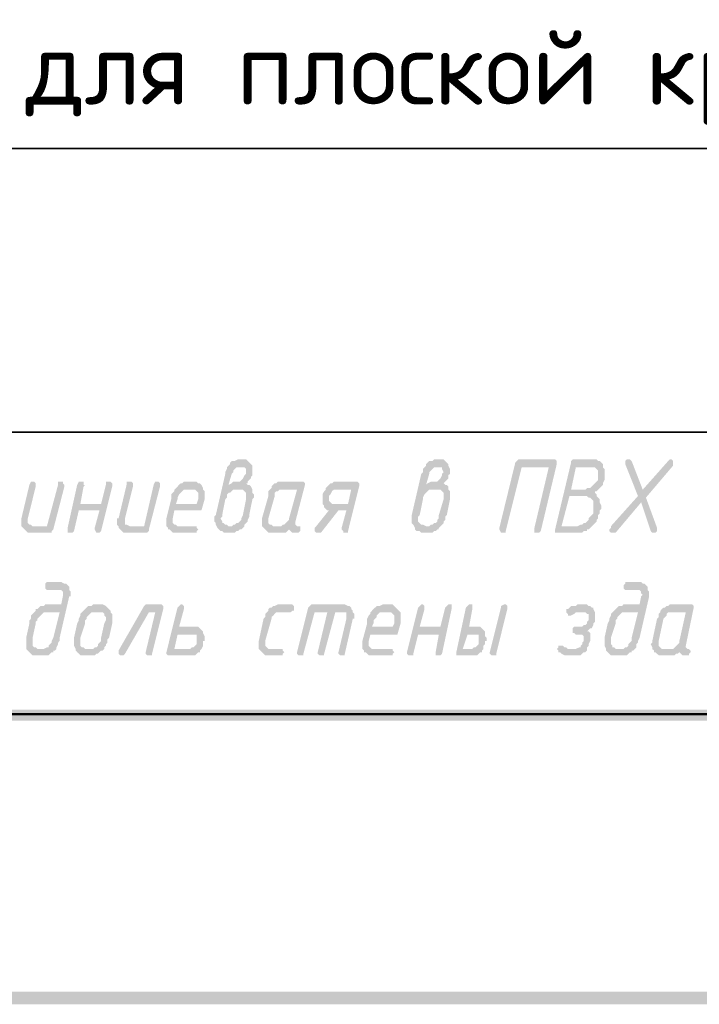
# Model space of a CAD drawing. Header units: millimetres. Extents: x 1114507 to 93926427, y 174473 to 817039.
# Tile 411 of 483: x 2108563 to 2110370, y 767372 to 769989. Entities that reach past the tile are written whole.
import ezdxf

# ---------------------------------------------------------------- set-up
doc = ezdxf.new("R2010")
doc.units = ezdxf.units.MM
doc.layers.add('PDF11_Geometry', color=1, linetype='Continuous')
doc.layers.add('PDF11_Text', color=7, linetype='Continuous')
doc.styles.add('PDF ISOCPEUR', font='isocpeur.TTF')
doc.styles.add('Суннат', font='ariali.ttf', dxfattribs={"height": 250})

msp = doc.modelspace()

# ---------------------------------------------------------------- hatches: boundary and pattern name
at = {"layer": 'PDF11_Text'}
for points in [[(2109156.6, 768820.3), (2109148.1, 768820.3), (2109143.9, 768820.3), (2109135.4, 768816.1), (2109131.2, 768816.1), (2109127, 768816.1), (2109122.7, 768811.8), (2109122.7, 768807.6), (2109118.5, 768803.4), (2109114.3, 768799.1), (2109114.3, 768794.9), (2109110, 768786.4), (2109110, 768782.2), (2109084.6, 768672.1), (2109080.4, 768667.9), (2109080.4, 768663.6), (2109080.4, 768663.6), (2109080.4, 768655.2), (2109084.6, 768650.9), (2109084.6, 768646.7), (2109088.9, 768638.2), (2109093.1, 768634), (2109093.1, 768634), (2109097.3, 768629.8), (2109101.6, 768629.8), (2109105.8, 768625.5), (2109110, 768625.5), (2109114.3, 768625.5), (2109118.5, 768625.5), (2109127, 768625.5), (2109131.2, 768625.5), (2109135.4, 768625.5), (2109139.7, 768629.8), (2109143.9, 768629.8), (2109148.1, 768634), (2109152.4, 768634), (2109156.6, 768638.2), (2109160.8, 768642.5), (2109122.7, 768642.5), (2109118.5, 768642.5), (2109114.3, 768646.7), (2109110, 768646.7), (2109105.8, 768650.9), (2109101.6, 768650.9), (2109101.6, 768655.2), (2109097.3, 768663.6), (2109101.6, 768667.9), (2109101.6, 768672.1), (2109110, 768714.4), (2109110, 768714.4), (2109114.3, 768718.7), (2109114.3, 768727.1), (2109118.5, 768731.4), (2109122.7, 768731.4), (2109127, 768735.6), (2109131.2, 768739.8), (2109135.4, 768739.8), (2109139.7, 768739.8), (2109143.9, 768739.8), (2109177.8, 768748.3), (2109173.5, 768752.6), (2109169.3, 768752.6), (2109118.5, 768752.6), (2109127, 768782.2), (2109127, 768782.2), (2109131.2, 768786.4), (2109131.2, 768790.7), (2109135.4, 768794.9), (2109139.7, 768799.1), (2109143.9, 768799.1), (2109148.1, 768799.1), (2109182, 768803.4), (2109177.8, 768807.6), (2109173.5, 768811.8), (2109173.5, 768811.8), (2109169.3, 768816.1), (2109165.1, 768820.3), (2109160.8, 768820.3)], [(2109182, 768803.4), (2109148.1, 768799.1), (2109152.4, 768799.1), (2109156.6, 768799.1), (2109160.8, 768799.1), (2109165.1, 768794.9), (2109165.1, 768786.4), (2109165.1, 768786.4), (2109165.1, 768782.2), (2109160.8, 768778), (2109156.6, 768769.5), (2109156.6, 768769.5), (2109152.4, 768765.3), (2109148.1, 768761), (2109143.9, 768761), (2109139.7, 768761), (2109135.4, 768761), (2109131.2, 768761), (2109127, 768756.8), (2109118.5, 768752.6), (2109169.3, 768752.6), (2109165.1, 768756.8), (2109169.3, 768756.8), (2109169.3, 768761), (2109173.5, 768765.3), (2109177.8, 768769.5), (2109177.8, 768773.7), (2109182, 768778), (2109182, 768782.2), (2109182, 768790.7), (2109182, 768790.7), (2109182, 768794.9)], [(2109677.4, 768820.3), (2109673.2, 768820.3), (2109664.7, 768820.3), (2109660.5, 768816.1), (2109656.3, 768816.1), (2109652, 768816.1), (2109647.8, 768811.8), (2109643.6, 768807.6), (2109643.6, 768803.4), (2109639.3, 768799.1), (2109635.1, 768794.9), (2109635.1, 768786.4), (2109630.9, 768782.2), (2109605.4, 768672.1), (2109605.4, 768667.9), (2109605.4, 768663.6), (2109605.4, 768663.6), (2109605.4, 768655.2), (2109605.4, 768650.9), (2109609.7, 768646.7), (2109613.9, 768638.2), (2109613.9, 768634), (2109613.9, 768634), (2109618.2, 768629.8), (2109626.6, 768629.8), (2109630.9, 768625.5), (2109635.1, 768625.5), (2109639.3, 768625.5), (2109643.6, 768625.5), (2109647.8, 768625.5), (2109656.3, 768625.5), (2109660.5, 768625.5), (2109664.7, 768629.8), (2109669, 768629.8), (2109673.2, 768634), (2109677.4, 768634), (2109677.4, 768638.2), (2109681.7, 768642.5), (2109643.6, 768642.5), (2109643.6, 768642.5), (2109635.1, 768646.7), (2109630.9, 768646.7), (2109626.6, 768650.9), (2109626.6, 768650.9), (2109622.4, 768655.2), (2109622.4, 768663.6), (2109622.4, 768667.9), (2109626.6, 768672.1), (2109635.1, 768714.4), (2109635.1, 768714.4), (2109635.1, 768718.7), (2109639.3, 768727.1), (2109643.6, 768731.4), (2109643.6, 768731.4), (2109647.8, 768735.6), (2109652, 768739.8), (2109656.3, 768739.8), (2109664.7, 768739.8), (2109669, 768739.8), (2109702.8, 768748.3), (2109698.6, 768752.6), (2109694.4, 768752.6), (2109643.6, 768752.6), (2109652, 768782.2), (2109652, 768782.2), (2109652, 768786.4), (2109656.3, 768790.7), (2109660.5, 768794.9), (2109664.7, 768799.1), (2109669, 768799.1), (2109673.2, 768799.1), (2109702.8, 768803.4), (2109702.8, 768807.6), (2109698.6, 768811.8), (2109698.6, 768811.8), (2109694.4, 768816.1), (2109690.1, 768820.3), (2109685.9, 768820.3)], [(2109702.8, 768803.4), (2109673.2, 768799.1), (2109673.2, 768799.1), (2109681.7, 768799.1), (2109685.9, 768799.1), (2109685.9, 768794.9), (2109690.1, 768786.4), (2109690.1, 768786.4), (2109685.9, 768782.2), (2109685.9, 768778), (2109681.7, 768769.5), (2109681.7, 768769.5), (2109677.4, 768765.3), (2109673.2, 768761), (2109669, 768761), (2109664.7, 768761), (2109660.5, 768761), (2109656.3, 768761), (2109647.8, 768756.8), (2109643.6, 768752.6), (2109694.4, 768752.6), (2109690.1, 768756.8), (2109690.1, 768756.8), (2109694.4, 768761), (2109698.6, 768765.3), (2109702.8, 768769.5), (2109702.8, 768773.7), (2109702.8, 768778), (2109707.1, 768782.2), (2109707.1, 768790.7), (2109707.1, 768790.7), (2109707.1, 768794.9)], [(2109982.3, 768820.3), (2109889.2, 768820.3), (2109889.2, 768820.3), (2109884.9, 768816.1), (2109880.7, 768811.8), (2109838.3, 768638.2), (2109838.3, 768634), (2109838.3, 768634), (2109842.6, 768625.5), (2109842.6, 768625.5), (2109846.8, 768625.5), (2109851, 768625.5), (2109855.3, 768625.5), (2109855.3, 768629.8), (2109897.6, 768799.1), (2109969.6, 768799.1), (2109990.8, 768807.6), (2109990.8, 768811.8), (2109990.8, 768816.1), (2109986.5, 768820.3)], [(2109990.8, 768807.6), (2109969.6, 768799.1), (2109931.5, 768638.2), (2109931.5, 768634), (2109931.5, 768634), (2109931.5, 768625.5), (2109935.7, 768625.5), (2109940, 768625.5), (2109940, 768625.5), (2109944.2, 768625.5), (2109948.4, 768629.8)], [(2110083.9, 768820.3), (2110037.4, 768820.3), (2110037.4, 768820.3), (2110033.1, 768820.3), (2110028.9, 768816.1), (2110028.9, 768811.8), (2109986.5, 768634), (2109986.5, 768629.8), (2109986.5, 768629.8), (2109986.5, 768625.5), (2109990.8, 768625.5), (2110037.4, 768625.5), (2110037.4, 768625.5), (2110041.6, 768625.5), (2110050.1, 768625.5), (2110054.3, 768625.5), (2110058.5, 768625.5), (2110062.8, 768629.8), (2110071.2, 768629.8), (2110071.2, 768634), (2110075.5, 768634), (2110079.7, 768638.2), (2110083.9, 768642.5), (2110003.5, 768642.5), (2110024.7, 768722.9), (2110062.8, 768722.9), (2110096.6, 768722.9), (2110096.6, 768727.1), (2110092.4, 768731.4), (2110092.4, 768735.6), (2110096.6, 768735.6), (2110100.9, 768739.8), (2110028.9, 768739.8), (2110041.6, 768799.1), (2110079.7, 768799.1), (2110113.6, 768799.1), (2110113.6, 768807.6), (2110109.3, 768811.8), (2110105.1, 768816.1), (2110100.9, 768816.1), (2110096.6, 768820.3), (2110092.4, 768820.3)], [(2110113.6, 768799.1), (2110079.7, 768799.1), (2110083.9, 768799.1), (2110088.2, 768799.1), (2110092.4, 768799.1), (2110096.6, 768794.9), (2110100.9, 768790.7), (2110100.9, 768786.4), (2110100.9, 768778), (2110100.9, 768778), (2110100.9, 768773.7), (2110100.9, 768765.3), (2110096.6, 768761), (2110092.4, 768756.8), (2110092.4, 768756.8), (2110088.2, 768752.6), (2110083.9, 768748.3), (2110079.7, 768744.1), (2110075.5, 768744.1), (2110071.2, 768744.1), (2110067, 768739.8), (2110028.9, 768739.8), (2110100.9, 768739.8), (2110105.1, 768744.1), (2110109.3, 768748.3), (2110113.6, 768752.6), (2110113.6, 768756.8), (2110117.8, 768765.3), (2110117.8, 768769.5), (2110117.8, 768773.7), (2110117.8, 768782.2), (2110117.8, 768782.2), (2110117.8, 768786.4), (2110117.8, 768794.9)], [(2110291.4, 768820.3), (2110291.4, 768820.3), (2110287.2, 768816.1), (2110219.4, 768739.8), (2110206.7, 768722.9), (2110134.7, 768642.5), (2110134.7, 768638.2), (2110130.5, 768634), (2110130.5, 768629.8), (2110134.7, 768625.5), (2110139, 768625.5), (2110143.2, 768625.5), (2110147.4, 768625.5), (2110215.2, 768706), (2110227.9, 768718.7), (2110299.9, 768803.4), (2110299.9, 768803.4), (2110299.9, 768811.8), (2110299.9, 768816.1), (2110295.7, 768820.3)], [(2110181.3, 768820.3), (2110177.1, 768820.3), (2110172.9, 768816.1), (2110172.9, 768811.8), (2110172.9, 768807.6), (2110206.7, 768722.9), (2110219.4, 768739.8), (2110189.8, 768816.1), (2110189.8, 768816.1), (2110185.6, 768820.3)], [(2108597.7, 768761), (2108597.7, 768761), (2108593.4, 768761), (2108589.2, 768752.6), (2108568, 768663.6), (2108568, 768663.6), (2108568, 768655.2), (2108568, 768655.2), (2108568, 768646.7), (2108568, 768642.5), (2108601.9, 768642.5), (2108597.7, 768642.5), (2108593.4, 768646.7), (2108589.2, 768646.7), (2108585, 768650.9), (2108585, 768655.2), (2108585, 768659.4), (2108585, 768663.6), (2108606.1, 768748.3), (2108606.1, 768752.6), (2108606.1, 768756.8), (2108601.9, 768761)], [(2108673.9, 768761), (2108669.6, 768761), (2108665.4, 768761), (2108665.4, 768752.6), (2108635.8, 768642.5), (2108601.9, 768642.5), (2108568, 768642.5), (2108572.3, 768638.2), (2108576.5, 768634), (2108576.5, 768634), (2108580.7, 768629.8), (2108585, 768625.5), (2108589.2, 768625.5), (2108593.4, 768625.5), (2108640, 768625.5), (2108640, 768625.5), (2108648.5, 768625.5), (2108648.5, 768629.8), (2108652.7, 768634), (2108682.3, 768748.3), (2108682.3, 768752.6), (2108678.1, 768756.8), (2108678.1, 768761)], [(2108724.7, 768761), (2108724.7, 768761), (2108720.5, 768761), (2108716.2, 768752.6), (2108690.8, 768638.2), (2108690.8, 768634), (2108690.8, 768634), (2108690.8, 768625.5), (2108695.1, 768625.5), (2108699.3, 768625.5), (2108699.3, 768625.5), (2108703.5, 768625.5), (2108707.8, 768629.8), (2108720.5, 768684.8), (2108775.5, 768684.8), (2108724.7, 768701.7), (2108733.2, 768748.3), (2108737.4, 768752.6), (2108733.2, 768752.6), (2108733.2, 768756.8), (2108733.2, 768761)], [(2108800.9, 768761), (2108796.7, 768761), (2108792.4, 768761), (2108792.4, 768752.6), (2108779.7, 768701.7), (2108724.7, 768701.7), (2108775.5, 768684.8), (2108762.8, 768638.2), (2108762.8, 768634), (2108762.8, 768634), (2108767, 768625.5), (2108767, 768625.5), (2108771.3, 768625.5), (2108771.3, 768625.5), (2108775.5, 768625.5), (2108779.7, 768629.8), (2108809.4, 768748.3), (2108809.4, 768752.6), (2108809.4, 768756.8), (2108805.1, 768761)], [(2108856, 768761), (2108851.7, 768761), (2108847.5, 768761), (2108847.5, 768752.6), (2108826.3, 768663.6), (2108822.1, 768663.6), (2108822.1, 768655.2), (2108822.1, 768655.2), (2108822.1, 768646.7), (2108826.3, 768642.5), (2108856, 768642.5), (2108856, 768642.5), (2108847.5, 768646.7), (2108843.3, 768646.7), (2108843.3, 768650.9), (2108843.3, 768655.2), (2108843.3, 768659.4), (2108843.3, 768663.6), (2108864.4, 768748.3), (2108864.4, 768752.6), (2108864.4, 768756.8), (2108860.2, 768761)], [(2108927.9, 768761), (2108927.9, 768761), (2108923.7, 768761), (2108919.5, 768752.6), (2108894.1, 768642.5), (2108856, 768642.5), (2108826.3, 768642.5), (2108826.3, 768638.2), (2108830.6, 768634), (2108830.6, 768634), (2108834.8, 768629.8), (2108839, 768625.5), (2108847.5, 768625.5), (2108851.7, 768625.5), (2108898.3, 768625.5), (2108898.3, 768625.5), (2108902.5, 768625.5), (2108906.8, 768629.8), (2108906.8, 768634), (2108936.4, 768748.3), (2108936.4, 768752.6), (2108936.4, 768756.8), (2108932.2, 768761)], [(2108978.8, 768744.1), (2108974.5, 768739.8), (2108974.5, 768735.6), (2108970.3, 768731.4), (2108966.1, 768727.1), (2108966.1, 768718.7), (2108966.1, 768714.4), (2108953.4, 768663.6), (2108953.4, 768663.6), (2108953.4, 768655.2), (2108953.4, 768655.2), (2108953.4, 768646.7), (2108953.4, 768642.5), (2108957.6, 768638.2), (2108957.6, 768634), (2108961.8, 768634), (2108966.1, 768629.8), (2108970.3, 768625.5), (2108974.5, 768625.5), (2108978.8, 768625.5), (2109025.3, 768625.5), (2109033.8, 768625.5), (2109033.8, 768629.8), (2109038, 768634), (2109033.8, 768638.2), (2109033.8, 768642.5), (2109025.3, 768642.5), (2108983, 768642.5), (2108983, 768642.5), (2108978.8, 768646.7), (2108974.5, 768646.7), (2108970.3, 768650.9), (2108970.3, 768655.2), (2108970.3, 768659.4), (2108970.3, 768663.6), (2108974.5, 768684.8), (2109046.5, 768684.8), (2108978.8, 768701.7), (2108983, 768714.4), (2108983, 768714.4), (2108983, 768718.7), (2108987.2, 768727.1), (2108991.5, 768731.4), (2108991.5, 768731.4), (2108995.7, 768735.6), (2108999.9, 768739.8), (2109004.2, 768739.8), (2109012.6, 768739.8), (2109016.9, 768739.8)], [(2109021.1, 768761), (2109016.9, 768761), (2109012.6, 768761), (2109008.4, 768761), (2108999.9, 768761), (2108995.7, 768756.8), (2108991.5, 768756.8), (2108987.2, 768752.6), (2108983, 768748.3), (2108983, 768748.3), (2108978.8, 768744.1), (2109016.9, 768739.8), (2109021.1, 768739.8), (2109025.3, 768739.8), (2109029.6, 768739.8), (2109033.8, 768735.6), (2109038, 768731.4), (2109038, 768727.1), (2109038, 768722.9), (2109038, 768718.7), (2109038, 768714.4), (2109033.8, 768701.7), (2108978.8, 768701.7), (2109046.5, 768684.8), (2109055, 768714.4), (2109055, 768718.7), (2109055, 768722.9), (2109055, 768722.9), (2109055, 768731.4), (2109055, 768735.6), (2109050.7, 768739.8), (2109050.7, 768744.1), (2109046.5, 768752.6), (2109046.5, 768752.6), (2109042.3, 768756.8), (2109038, 768756.8), (2109033.8, 768761), (2109025.3, 768761)], [(2109177.8, 768748.3), (2109143.9, 768739.8), (2109148.1, 768739.8), (2109152.4, 768739.8), (2109156.6, 768739.8), (2109160.8, 768735.6), (2109165.1, 768731.4), (2109165.1, 768727.1), (2109165.1, 768722.9), (2109165.1, 768718.7), (2109165.1, 768714.4), (2109156.6, 768672.1), (2109156.6, 768672.1), (2109152.4, 768663.6), (2109152.4, 768659.4), (2109148.1, 768655.2), (2109143.9, 768650.9), (2109139.7, 768650.9), (2109135.4, 768646.7), (2109131.2, 768646.7), (2109127, 768642.5), (2109122.7, 768642.5), (2109160.8, 768642.5), (2109160.8, 768646.7), (2109165.1, 768650.9), (2109169.3, 768655.2), (2109169.3, 768659.4), (2109173.5, 768667.9), (2109173.5, 768672.1), (2109182, 768714.4), (2109186.2, 768718.7), (2109186.2, 768722.9), (2109186.2, 768727.1), (2109182, 768731.4), (2109182, 768735.6), (2109182, 768739.8)], [(2109313.3, 768761), (2109266.7, 768761), (2109262.5, 768761), (2109258.2, 768761), (2109249.8, 768761), (2109245.5, 768756.8), (2109241.3, 768756.8), (2109237.1, 768752.6), (2109232.8, 768748.3), (2109232.8, 768744.1), (2109300.6, 768739.8), (2109279.4, 768663.6), (2109279.4, 768659.4), (2109275.2, 768655.2), (2109270.9, 768650.9), (2109266.7, 768646.7), (2109262.5, 768646.7), (2109258.2, 768642.5), (2109241.3, 768642.5), (2109207.4, 768642.5), (2109211.6, 768638.2), (2109279.4, 768634), (2109279.4, 768634), (2109283.6, 768629.8), (2109287.9, 768625.5), (2109292.1, 768625.5), (2109300.6, 768625.5), (2109300.6, 768625.5), (2109304.8, 768625.5), (2109309, 768629.8), (2109309, 768634), (2109309, 768638.2), (2109309, 768642.5), (2109304.8, 768642.5), (2109300.6, 768642.5), (2109296.3, 768646.7), (2109296.3, 768650.9), (2109296.3, 768655.2), (2109321.7, 768752.6), (2109321.7, 768752.6), (2109321.7, 768756.8), (2109317.5, 768761)], [(2109232.8, 768744.1), (2109228.6, 768739.8), (2109224.4, 768735.6), (2109224.4, 768727.1), (2109224.4, 768722.9), (2109207.4, 768663.6), (2109207.4, 768659.4), (2109207.4, 768655.2), (2109207.4, 768655.2), (2109207.4, 768646.7), (2109207.4, 768642.5), (2109241.3, 768642.5), (2109237.1, 768642.5), (2109232.8, 768646.7), (2109228.6, 768646.7), (2109224.4, 768650.9), (2109224.4, 768655.2), (2109224.4, 768659.4), (2109224.4, 768663.6), (2109241.3, 768722.9), (2109241.3, 768722.9), (2109241.3, 768731.4), (2109245.5, 768735.6), (2109249.8, 768735.6), (2109254, 768739.8), (2109258.2, 768739.8), (2109262.5, 768739.8), (2109300.6, 768739.8)], [(2109457.2, 768761), (2109414.9, 768761), (2109406.4, 768761), (2109402.2, 768761), (2109398, 768761), (2109393.7, 768756.8), (2109389.5, 768756.8), (2109385.3, 768752.6), (2109381, 768748.3), (2109376.8, 768744.1), (2109444.5, 768739.8), (2109436.1, 768701.7), (2109402.2, 768701.7), (2109368.3, 768701.7), (2109372.6, 768697.5), (2109372.6, 768693.3), (2109376.8, 768689), (2109381, 768684.8), (2109385.3, 768684.8), (2109431.8, 768684.8), (2109419.1, 768638.2), (2109419.1, 768634), (2109423.4, 768629.8), (2109423.4, 768625.5), (2109427.6, 768625.5), (2109431.8, 768625.5), (2109436.1, 768625.5), (2109436.1, 768629.8), (2109465.7, 768748.3), (2109465.7, 768752.6), (2109465.7, 768752.6), (2109465.7, 768756.8), (2109461.5, 768761)], [(2109376.8, 768744.1), (2109376.8, 768739.8), (2109372.6, 768735.6), (2109368.3, 768727.1), (2109368.3, 768722.9), (2109368.3, 768718.7), (2109368.3, 768714.4), (2109368.3, 768714.4), (2109368.3, 768706), (2109368.3, 768701.7), (2109402.2, 768701.7), (2109398, 768701.7), (2109393.7, 768701.7), (2109389.5, 768706), (2109385.3, 768710.2), (2109385.3, 768714.4), (2109385.3, 768714.4), (2109385.3, 768722.9), (2109385.3, 768722.9), (2109389.5, 768727.1), (2109393.7, 768735.6), (2109393.7, 768735.6), (2109398, 768739.8), (2109402.2, 768739.8), (2109410.7, 768739.8), (2109444.5, 768739.8)], [(2109702.8, 768748.3), (2109669, 768739.8), (2109669, 768739.8), (2109677.4, 768739.8), (2109681.7, 768739.8), (2109685.9, 768735.6), (2109690.1, 768731.4), (2109690.1, 768727.1), (2109690.1, 768722.9), (2109690.1, 768718.7), (2109690.1, 768714.4), (2109677.4, 768672.1), (2109677.4, 768672.1), (2109677.4, 768663.6), (2109673.2, 768659.4), (2109673.2, 768655.2), (2109669, 768650.9), (2109664.7, 768650.9), (2109660.5, 768646.7), (2109656.3, 768646.7), (2109652, 768642.5), (2109643.6, 768642.5), (2109681.7, 768642.5), (2109685.9, 768646.7), (2109690.1, 768650.9), (2109690.1, 768655.2), (2109694.4, 768659.4), (2109694.4, 768667.9), (2109698.6, 768672.1), (2109707.1, 768714.4), (2109707.1, 768718.7), (2109707.1, 768722.9), (2109707.1, 768727.1), (2109707.1, 768731.4), (2109707.1, 768735.6), (2109702.8, 768739.8)], [(2110096.6, 768722.9), (2110062.8, 768722.9), (2110067, 768722.9), (2110071.2, 768722.9), (2110075.5, 768718.7), (2110079.7, 768718.7), (2110083.9, 768714.4), (2110088.2, 768710.2), (2110088.2, 768706), (2110088.2, 768701.7), (2110088.2, 768693.3), (2110088.2, 768693.3), (2110088.2, 768689), (2110088.2, 768684.8), (2110088.2, 768676.3), (2110083.9, 768672.1), (2110079.7, 768667.9), (2110075.5, 768663.6), (2110075.5, 768659.4), (2110071.2, 768655.2), (2110067, 768650.9), (2110062.8, 768650.9), (2110058.5, 768646.7), (2110054.3, 768646.7), (2110045.8, 768642.5), (2110041.6, 768642.5), (2110003.5, 768642.5), (2110083.9, 768642.5), (2110088.2, 768646.7), (2110092.4, 768650.9), (2110096.6, 768655.2), (2110096.6, 768659.4), (2110100.9, 768663.6), (2110100.9, 768672.1), (2110105.1, 768676.3), (2110105.1, 768684.8), (2110105.1, 768684.8), (2110109.3, 768689), (2110109.3, 768693.3), (2110109.3, 768697.5), (2110105.1, 768706), (2110105.1, 768710.2), (2110105.1, 768714.4), (2110100.9, 768718.7)], [(2110227.9, 768718.7), (2110215.2, 768706), (2110240.6, 768629.8), (2110240.6, 768629.8), (2110244.8, 768625.5), (2110249.1, 768625.5), (2110253.3, 768625.5), (2110257.5, 768629.8), (2110257.5, 768634), (2110257.5, 768638.2)], [(2109385.3, 768684.8), (2109351.4, 768642.5), (2109347.1, 768638.2), (2109347.1, 768634), (2109347.1, 768629.8), (2109351.4, 768625.5), (2109355.6, 768625.5), (2109359.9, 768625.5), (2109364.1, 768625.5), (2109410.7, 768684.8), (2109431.8, 768684.8)], [(2109211.6, 768638.2), (2109215.9, 768634), (2109215.9, 768634), (2109220.1, 768629.8), (2109224.4, 768625.5), (2109228.6, 768625.5), (2109237.1, 768625.5), (2109254, 768625.5), (2109258.2, 768625.5), (2109262.5, 768625.5), (2109270.9, 768625.5), (2109275.2, 768629.8), (2109279.4, 768634), (2109279.4, 768634)], [(2108669.6, 768494.3), (2108640, 768494.3), (2108635.8, 768494.3), (2108631.5, 768490), (2108631.5, 768485.8), (2108631.5, 768477.3), (2108635.8, 768473.1), (2108640, 768473.1), (2108665.4, 768473.1), (2108665.4, 768473.1), (2108673.9, 768473.1), (2108678.1, 768468.8), (2108678.1, 768464.6), (2108678.1, 768460.4), (2108678.1, 768460.4), (2108678.1, 768456.1), (2108673.9, 768435), (2108648.5, 768435), (2108644.2, 768435), (2108635.8, 768435), (2108631.5, 768435), (2108627.3, 768430.7), (2108623.1, 768430.7), (2108618.8, 768430.7), (2108614.6, 768426.5), (2108610.4, 768422.3), (2108606.1, 768422.3), (2108606.1, 768418), (2108669.6, 768413.8), (2108652.7, 768346.1), (2108652.7, 768346.1), (2108648.5, 768337.6), (2108648.5, 768333.3), (2108644.2, 768329.1), (2108640, 768324.9), (2108640, 768320.6), (2108635.8, 768320.6), (2108627.3, 768316.4), (2108623.1, 768316.4), (2108618.8, 768316.4), (2108656.9, 768312.2), (2108661.2, 768316.4), (2108661.2, 768320.6), (2108665.4, 768329.1), (2108665.4, 768333.3), (2108669.6, 768337.6), (2108669.6, 768346.1), (2108695.1, 768456.1), (2108699.3, 768456.1), (2108699.3, 768460.4), (2108699.3, 768464.6), (2108699.3, 768468.8), (2108695.1, 768473.1), (2108695.1, 768481.6), (2108690.8, 768485.8), (2108690.8, 768485.8), (2108686.6, 768490), (2108682.3, 768490), (2108673.9, 768494.3)], [(2110206.7, 768494.3), (2110177.1, 768494.3), (2110172.9, 768494.3), (2110172.9, 768490), (2110168.6, 768485.8), (2110168.6, 768477.3), (2110172.9, 768473.1), (2110177.1, 768473.1), (2110202.5, 768473.1), (2110206.7, 768473.1), (2110211, 768473.1), (2110215.2, 768468.8), (2110215.2, 768464.6), (2110219.4, 768460.4), (2110219.4, 768460.4), (2110215.2, 768456.1), (2110211, 768435), (2110185.6, 768435), (2110181.3, 768435), (2110177.1, 768435), (2110168.6, 768435), (2110164.4, 768430.7), (2110160.2, 768430.7), (2110155.9, 768430.7), (2110151.7, 768426.5), (2110147.4, 768422.3), (2110147.4, 768422.3), (2110143.2, 768418), (2110206.7, 768413.8), (2110189.8, 768346.1), (2110189.8, 768346.1), (2110189.8, 768337.6), (2110185.6, 768333.3), (2110181.3, 768329.1), (2110181.3, 768324.9), (2110177.1, 768320.6), (2110172.9, 768320.6), (2110168.6, 768316.4), (2110160.2, 768316.4), (2110155.9, 768316.4), (2110194, 768312.2), (2110198.3, 768316.4), (2110202.5, 768320.6), (2110202.5, 768329.1), (2110206.7, 768333.3), (2110206.7, 768337.6), (2110211, 768346.1), (2110236.4, 768456.1), (2110236.4, 768456.1), (2110236.4, 768460.4), (2110236.4, 768464.6), (2110236.4, 768468.8), (2110232.1, 768473.1), (2110232.1, 768481.6), (2110227.9, 768485.8), (2110227.9, 768485.8), (2110223.7, 768490), (2110219.4, 768490), (2110215.2, 768494.3)], [(2108775.5, 768435), (2108771.3, 768435), (2108767, 768435), (2108758.6, 768435), (2108754.3, 768430.7), (2108750.1, 768430.7), (2108745.9, 768430.7), (2108741.6, 768426.5), (2108737.4, 768422.3), (2108737.4, 768422.3), (2108733.2, 768418), (2108771.3, 768413.8), (2108771.3, 768413.8), (2108779.7, 768413.8), (2108784, 768413.8), (2108788.2, 768409.6), (2108788.2, 768405.3), (2108792.4, 768401.1), (2108792.4, 768396.9), (2108792.4, 768392.6), (2108788.2, 768384.2), (2108779.7, 768346.1), (2108779.7, 768346.1), (2108779.7, 768337.6), (2108775.5, 768333.3), (2108771.3, 768329.1), (2108771.3, 768324.9), (2108767, 768320.6), (2108762.8, 768320.6), (2108758.6, 768316.4), (2108750.1, 768316.4), (2108745.9, 768316.4), (2108784, 768312.2), (2108788.2, 768316.4), (2108788.2, 768320.6), (2108792.4, 768324.9), (2108792.4, 768329.1), (2108796.7, 768333.3), (2108796.7, 768341.8), (2108800.9, 768346.1), (2108809.4, 768384.2), (2108809.4, 768388.4), (2108809.4, 768396.9), (2108809.4, 768396.9), (2108809.4, 768401.1), (2108809.4, 768409.6), (2108805.1, 768413.8), (2108805.1, 768418), (2108800.9, 768422.3), (2108800.9, 768422.3), (2108796.7, 768426.5), (2108792.4, 768430.7), (2108784, 768435), (2108779.7, 768435)], [(2108936.4, 768435), (2108902.5, 768435), (2108898.3, 768435), (2108894.1, 768430.7), (2108826.3, 768312.2), (2108826.3, 768307.9), (2108826.3, 768303.7), (2108830.6, 768299.5), (2108834.8, 768299.5), (2108839, 768299.5), (2108843.3, 768303.7), (2108906.8, 768413.8), (2108923.7, 768413.8), (2108944.9, 768422.3), (2108944.9, 768426.5), (2108944.9, 768430.7), (2108940.6, 768435)], [(2108991.5, 768435), (2108991.5, 768435), (2108987.2, 768430.7), (2108983, 768426.5), (2108953.4, 768307.9), (2108953.4, 768307.9), (2108953.4, 768303.7), (2108957.6, 768299.5), (2108957.6, 768299.5), (2108961.8, 768299.5), (2109008.4, 768299.5), (2109012.6, 768299.5), (2109016.9, 768299.5), (2109025.3, 768299.5), (2109029.6, 768299.5), (2109033.8, 768303.7), (2109038, 768307.9), (2109042.3, 768307.9), (2109042.3, 768312.2), (2108974.5, 768316.4), (2108983, 768354.5), (2109021.1, 768354.5), (2109050.7, 768358.8), (2109050.7, 768363), (2109046.5, 768367.2), (2109046.5, 768367.2), (2109042.3, 768371.5), (2109038, 768375.7), (2109029.6, 768375.7), (2109025.3, 768375.7), (2108987.2, 768375.7), (2108999.9, 768422.3), (2108999.9, 768426.5), (2108999.9, 768430.7), (2108995.7, 768435)], [(2109283.6, 768435), (2109258.2, 768435), (2109254, 768435), (2109249.8, 768435), (2109241.3, 768430.7), (2109237.1, 768430.7), (2109232.8, 768426.5), (2109228.6, 768426.5), (2109224.4, 768422.3), (2109224.4, 768418), (2109220.1, 768413.8), (2109215.9, 768409.6), (2109215.9, 768401.1), (2109211.6, 768396.9), (2109198.9, 768337.6), (2109198.9, 768333.3), (2109198.9, 768329.1), (2109198.9, 768329.1), (2109198.9, 768320.6), (2109198.9, 768316.4), (2109203.2, 768312.2), (2109207.4, 768307.9), (2109207.4, 768307.9), (2109211.6, 768303.7), (2109215.9, 768299.5), (2109220.1, 768299.5), (2109224.4, 768299.5), (2109254, 768299.5), (2109262.5, 768299.5), (2109262.5, 768303.7), (2109266.7, 768307.9), (2109262.5, 768312.2), (2109262.5, 768316.4), (2109254, 768316.4), (2109228.6, 768316.4), (2109228.6, 768316.4), (2109224.4, 768316.4), (2109220.1, 768320.6), (2109215.9, 768324.9), (2109215.9, 768329.1), (2109215.9, 768329.1), (2109215.9, 768337.6), (2109232.8, 768396.9), (2109232.8, 768396.9), (2109232.8, 768401.1), (2109237.1, 768405.3), (2109241.3, 768409.6), (2109245.5, 768413.8), (2109249.8, 768413.8), (2109254, 768413.8), (2109283.6, 768413.8), (2109287.9, 768418), (2109292.1, 768418), (2109292.1, 768426.5), (2109292.1, 768430.7), (2109287.9, 768435)], [(2109423.4, 768435), (2109338.7, 768435), (2109338.7, 768435), (2109334.4, 768430.7), (2109330.2, 768426.5), (2109300.6, 768307.9), (2109300.6, 768307.9), (2109300.6, 768303.7), (2109304.8, 768299.5), (2109304.8, 768299.5), (2109309, 768299.5), (2109313.3, 768299.5), (2109317.5, 768299.5), (2109317.5, 768303.7), (2109347.2, 768413.8), (2109381, 768413.8), (2109448.8, 768418), (2109444.5, 768422.3), (2109444.5, 768426.5), (2109440.3, 768430.7), (2109436.1, 768430.7), (2109427.6, 768435)], [(2109541.9, 768435), (2109537.7, 768435), (2109533.5, 768435), (2109529.2, 768435), (2109520.8, 768430.7), (2109516.5, 768430.7), (2109512.3, 768430.7), (2109508.1, 768426.5), (2109503.8, 768422.3), (2109503.8, 768422.3), (2109499.6, 768418), (2109537.7, 768413.8), (2109541.9, 768413.8), (2109546.2, 768413.8), (2109550.4, 768413.8), (2109554.6, 768409.6), (2109558.9, 768405.3), (2109558.9, 768401.1), (2109558.9, 768396.9), (2109558.9, 768392.6), (2109558.9, 768384.2), (2109554.6, 768375.7), (2109499.6, 768375.7), (2109567.3, 768354.5), (2109575.8, 768384.2), (2109575.8, 768388.4), (2109575.8, 768396.9), (2109575.8, 768396.9), (2109575.8, 768401.1), (2109575.8, 768409.6), (2109575.8, 768413.8), (2109571.6, 768418), (2109567.3, 768422.3), (2109567.3, 768422.3), (2109563.1, 768426.5), (2109558.9, 768430.7), (2109554.6, 768435), (2109546.2, 768435)], [(2109630.9, 768435), (2109630.9, 768435), (2109626.6, 768430.7), (2109622.4, 768426.5), (2109592.7, 768307.9), (2109592.7, 768307.9), (2109592.7, 768303.7), (2109597, 768299.5), (2109597, 768299.5), (2109601.2, 768299.5), (2109605.4, 768299.5), (2109609.7, 768299.5), (2109609.7, 768303.7), (2109622.4, 768354.5), (2109677.4, 768354.5), (2109626.6, 768375.7), (2109639.3, 768422.3), (2109639.3, 768426.5), (2109639.3, 768426.5), (2109639.3, 768430.7), (2109635.1, 768435)], [(2109702.8, 768435), (2109702.8, 768435), (2109698.6, 768430.7), (2109694.4, 768426.5), (2109681.7, 768375.7), (2109626.6, 768375.7), (2109677.4, 768354.5), (2109669, 768307.9), (2109669, 768307.9), (2109669, 768303.7), (2109669, 768299.5), (2109673.2, 768299.5), (2109677.4, 768299.5), (2109677.4, 768299.5), (2109681.7, 768299.5), (2109685.9, 768303.7), (2109711.3, 768422.3), (2109711.3, 768426.5), (2109711.3, 768430.7), (2109711.3, 768435)], [(2109757.9, 768435), (2109757.9, 768435), (2109753.7, 768430.7), (2109749.4, 768426.5), (2109724, 768307.9), (2109724, 768307.9), (2109724, 768303.7), (2109724, 768299.5), (2109728.2, 768299.5), (2109732.5, 768299.5), (2109757.9, 768299.5), (2109762.1, 768299.5), (2109766.4, 768299.5), (2109774.8, 768299.5), (2109779.1, 768299.5), (2109783.3, 768303.7), (2109787.5, 768307.9), (2109791.8, 768307.9), (2109791.8, 768312.2), (2109740.9, 768316.4), (2109753.7, 768354.5), (2109770.6, 768354.5), (2109800.2, 768358.8), (2109800.2, 768363), (2109796, 768367.2), (2109796, 768367.2), (2109791.8, 768371.5), (2109787.5, 768375.7), (2109779.1, 768375.7), (2109774.8, 768375.7), (2109757.9, 768375.7), (2109766.4, 768422.3), (2109766.4, 768426.5), (2109766.4, 768430.7), (2109766.4, 768435)], [(2109851, 768435), (2109851, 768435), (2109842.6, 768430.7), (2109842.6, 768426.5), (2109812.9, 768307.9), (2109812.9, 768307.9), (2109812.9, 768303.7), (2109817.2, 768299.5), (2109817.2, 768299.5), (2109821.4, 768299.5), (2109825.6, 768299.5), (2109829.9, 768299.5), (2109829.9, 768303.7), (2109859.5, 768422.3), (2109859.5, 768426.5), (2109859.5, 768430.7), (2109855.3, 768435)], [(2110067, 768435), (2110058.5, 768435), (2110050.1, 768435), (2110045.8, 768435), (2110041.6, 768430.7), (2110037.4, 768430.7), (2110028.9, 768430.7), (2110024.7, 768426.5), (2110020.4, 768422.3), (2110016.2, 768422.3), (2110016.2, 768413.8), (2110062.8, 768413.8), (2110062.8, 768413.8), (2110067, 768413.8), (2110071.2, 768409.6), (2110075.5, 768409.6), (2110075.5, 768401.1), (2110075.5, 768401.1), (2110075.5, 768396.9), (2110075.5, 768392.6), (2110071.2, 768388.4), (2110071.2, 768384.2), (2110067, 768379.9), (2110062.8, 768379.9), (2110058.5, 768375.7), (2110050.1, 768375.7), (2110041.6, 768375.7), (2110037.4, 768375.7), (2110033.1, 768371.5), (2110033.1, 768371.5), (2110033.1, 768367.2), (2110033.1, 768363), (2110033.1, 768358.8), (2110037.4, 768358.8), (2110041.6, 768354.5), (2110045.8, 768354.5), (2110050.1, 768354.5), (2110054.3, 768354.5), (2110058.5, 768354.5), (2110062.8, 768350.3), (2110062.8, 768341.8), (2110062.8, 768341.8), (2110062.8, 768337.6), (2110058.5, 768333.3), (2110058.5, 768329.1), (2110054.3, 768324.9), (2110054.3, 768320.6), (2110050.1, 768320.6), (2110041.6, 768316.4), (2110037.4, 768316.4), (2110028.9, 768316.4), (2110071.2, 768312.2), (2110071.2, 768320.6), (2110075.5, 768324.9), (2110075.5, 768329.1), (2110079.7, 768337.6), (2110079.7, 768337.6), (2110079.7, 768346.1), (2110079.7, 768350.3), (2110079.7, 768358.8), (2110075.5, 768363), (2110071.2, 768363), (2110075.5, 768367.2), (2110079.7, 768371.5), (2110083.9, 768371.5), (2110088.2, 768379.9), (2110088.2, 768384.2), (2110092.4, 768388.4), (2110092.4, 768396.9), (2110092.4, 768396.9), (2110092.4, 768405.3), (2110092.4, 768405.3), (2110092.4, 768409.6), (2110092.4, 768413.8), (2110088.2, 768422.3), (2110088.2, 768426.5), (2110083.9, 768426.5), (2110079.7, 768430.7), (2110075.5, 768430.7), (2110071.2, 768435)], [(2110350.7, 768435), (2110304.1, 768435), (2110299.9, 768435), (2110291.4, 768435), (2110287.2, 768430.7), (2110282.9, 768430.7), (2110278.7, 768426.5), (2110274.5, 768426.5), (2110270.2, 768422.3), (2110266, 768418), (2110333.8, 768413.8), (2110316.8, 768337.6), (2110316.8, 768333.3), (2110312.6, 768329.1), (2110308.4, 768324.9), (2110304.1, 768320.6), (2110299.9, 768316.4), (2110295.7, 768316.4), (2110274.5, 768316.4), (2110244.8, 768316.4), (2110249.1, 768312.2), (2110316.8, 768307.9), (2110316.8, 768307.9), (2110321.1, 768303.7), (2110325.3, 768299.5), (2110329.5, 768299.5), (2110333.8, 768299.5), (2110333.8, 768299.5), (2110342.2, 768299.5), (2110342.2, 768303.7), (2110346.5, 768307.9), (2110346.5, 768312.2), (2110342.2, 768316.4), (2110338, 768316.4), (2110338, 768316.4), (2110333.8, 768320.6), (2110333.8, 768324.9), (2110333.8, 768324.9), (2110354.9, 768426.5), (2110354.9, 768426.5), (2110354.9, 768430.7), (2110354.9, 768430.7)], [(2108606.1, 768418), (2108601.9, 768413.8), (2108597.7, 768409.6), (2108593.4, 768405.3), (2108593.4, 768396.9), (2108589.2, 768392.6), (2108589.2, 768384.2), (2108580.7, 768346.1), (2108580.7, 768341.8), (2108580.7, 768337.6), (2108580.7, 768333.3), (2108580.7, 768329.1), (2108580.7, 768324.9), (2108580.7, 768316.4), (2108585, 768312.2), (2108589.2, 768307.9), (2108589.2, 768307.9), (2108593.4, 768303.7), (2108597.7, 768299.5), (2108601.9, 768299.5), (2108606.1, 768299.5), (2108614.6, 768299.5), (2108614.6, 768299.5), (2108623.1, 768299.5), (2108627.3, 768299.5), (2108631.5, 768299.5), (2108640, 768299.5), (2108644.2, 768303.7), (2108648.5, 768307.9), (2108652.7, 768307.9), (2108652.7, 768312.2), (2108656.9, 768312.2), (2108618.8, 768316.4), (2108614.6, 768316.4), (2108610.4, 768316.4), (2108606.1, 768320.6), (2108601.9, 768320.6), (2108597.7, 768324.9), (2108597.7, 768329.1), (2108597.7, 768333.3), (2108597.7, 768341.8), (2108597.7, 768346.1), (2108606.1, 768384.2), (2108606.1, 768388.4), (2108610.4, 768392.6), (2108610.4, 768396.9), (2108614.6, 768401.1), (2108618.8, 768405.3), (2108623.1, 768409.6), (2108627.3, 768413.8), (2108631.5, 768413.8), (2108635.8, 768413.8), (2108640, 768413.8), (2108669.6, 768413.8)], [(2108733.2, 768418), (2108728.9, 768413.8), (2108724.7, 768409.6), (2108724.7, 768405.3), (2108720.5, 768396.9), (2108720.5, 768392.6), (2108716.2, 768384.2), (2108707.8, 768346.1), (2108707.8, 768341.8), (2108707.8, 768337.6), (2108707.8, 768333.3), (2108707.8, 768329.1), (2108707.8, 768324.9), (2108712, 768316.4), (2108712, 768312.2), (2108716.2, 768307.9), (2108716.2, 768307.9), (2108720.5, 768303.7), (2108724.7, 768299.5), (2108728.9, 768299.5), (2108737.4, 768299.5), (2108741.6, 768299.5), (2108745.9, 768299.5), (2108754.3, 768299.5), (2108758.6, 768299.5), (2108762.8, 768299.5), (2108767, 768303.7), (2108771.3, 768303.7), (2108775.5, 768307.9), (2108779.7, 768312.2), (2108784, 768312.2), (2108745.9, 768316.4), (2108745.9, 768316.4), (2108737.4, 768316.4), (2108733.2, 768320.6), (2108728.9, 768320.6), (2108724.7, 768324.9), (2108724.7, 768329.1), (2108724.7, 768333.3), (2108724.7, 768341.8), (2108724.7, 768346.1), (2108737.4, 768384.2), (2108737.4, 768388.4), (2108737.4, 768392.6), (2108741.6, 768396.9), (2108741.6, 768401.1), (2108745.9, 768405.3), (2108750.1, 768409.6), (2108754.3, 768413.8), (2108758.6, 768413.8), (2108762.8, 768413.8), (2108771.3, 768413.8)], [(2108944.9, 768422.3), (2108923.7, 768413.8), (2108898.3, 768307.9), (2108898.3, 768307.9), (2108898.3, 768303.7), (2108902.5, 768299.5), (2108902.5, 768299.5), (2108906.8, 768299.5), (2108911, 768299.5), (2108915.2, 768299.5), (2108915.2, 768303.7)], [(2109381, 768413.8), (2109355.6, 768307.9), (2109355.6, 768307.9), (2109355.6, 768303.7), (2109359.9, 768299.5), (2109359.9, 768299.5), (2109364.1, 768299.5), (2109368.3, 768299.5), (2109372.6, 768299.5), (2109372.6, 768303.7), (2109402.2, 768413.8), (2109419.1, 768413.8)], [(2109448.8, 768418), (2109381, 768413.8), (2109419.1, 768413.8), (2109419.1, 768413.8), (2109427.6, 768413.8), (2109431.8, 768413.8), (2109431.8, 768409.6), (2109431.8, 768401.1), (2109431.8, 768401.1), (2109431.8, 768396.9), (2109410.7, 768307.9), (2109410.7, 768307.9), (2109410.7, 768303.7), (2109414.9, 768299.5), (2109414.9, 768299.5), (2109419.1, 768299.5), (2109423.4, 768299.5), (2109427.6, 768299.5), (2109427.6, 768303.7), (2109448.8, 768396.9), (2109453, 768396.9), (2109453, 768405.3), (2109453, 768409.6), (2109448.8, 768413.8)], [(2109499.6, 768418), (2109495.4, 768413.8), (2109495.4, 768409.6), (2109491.1, 768405.3), (2109486.9, 768396.9), (2109486.9, 768392.6), (2109486.9, 768384.2), (2109474.2, 768337.6), (2109474.2, 768333.3), (2109474.2, 768329.1), (2109474.2, 768329.1), (2109474.2, 768320.6), (2109474.2, 768316.4), (2109478.4, 768312.2), (2109478.4, 768307.9), (2109482.7, 768307.9), (2109486.9, 768303.7), (2109491.1, 768299.5), (2109495.4, 768299.5), (2109499.6, 768299.5), (2109546.2, 768299.5), (2109554.6, 768299.5), (2109554.6, 768303.7), (2109558.9, 768307.9), (2109554.6, 768312.2), (2109554.6, 768316.4), (2109546.2, 768316.4), (2109503.8, 768316.4), (2109503.8, 768316.4), (2109499.6, 768316.4), (2109495.4, 768320.6), (2109491.1, 768324.9), (2109491.1, 768329.1), (2109491.1, 768329.1), (2109491.1, 768337.6), (2109495.4, 768354.5), (2109567.3, 768354.5), (2109499.6, 768375.7), (2109503.8, 768384.2), (2109503.8, 768388.4), (2109503.8, 768392.6), (2109508.1, 768396.9), (2109512.3, 768401.1), (2109512.3, 768405.3), (2109516.5, 768409.6), (2109520.8, 768413.8), (2109525, 768413.8), (2109533.5, 768413.8), (2109537.7, 768413.8)], [(2110016.2, 768413.8), (2110016.2, 768413.8), (2110020.4, 768409.6), (2110020.4, 768405.3), (2110024.6, 768405.3), (2110024.6, 768405.3), (2110028.9, 768405.3), (2110037.4, 768409.6), (2110037.4, 768409.6), (2110041.6, 768413.8), (2110050.1, 768413.8), (2110054.3, 768413.8), (2110062.8, 768413.8)], [(2110143.2, 768418), (2110139, 768413.8), (2110134.7, 768409.6), (2110134.7, 768405.3), (2110130.5, 768396.9), (2110130.5, 768392.6), (2110126.3, 768384.2), (2110117.8, 768346.1), (2110117.8, 768341.8), (2110117.8, 768337.6), (2110117.8, 768333.3), (2110117.8, 768329.1), (2110117.8, 768324.9), (2110122, 768316.4), (2110122, 768312.2), (2110126.3, 768307.9), (2110126.3, 768307.9), (2110130.5, 768303.7), (2110134.7, 768299.5), (2110139, 768299.5), (2110147.4, 768299.5), (2110151.7, 768299.5), (2110155.9, 768299.5), (2110160.2, 768299.5), (2110164.4, 768299.5), (2110172.9, 768299.5), (2110177.1, 768299.5), (2110181.3, 768303.7), (2110185.6, 768307.9), (2110189.8, 768307.9), (2110189.8, 768312.2), (2110194, 768312.2), (2110155.9, 768316.4), (2110155.9, 768316.4), (2110147.4, 768316.4), (2110143.2, 768320.6), (2110139, 768320.6), (2110139, 768324.9), (2110134.7, 768329.1), (2110134.7, 768333.3), (2110134.7, 768341.8), (2110134.7, 768346.1), (2110147.4, 768384.2), (2110147.4, 768388.4), (2110147.4, 768392.6), (2110151.7, 768396.9), (2110151.7, 768401.1), (2110155.9, 768405.3), (2110160.2, 768409.6), (2110164.4, 768413.8), (2110168.6, 768413.8), (2110172.9, 768413.8), (2110181.3, 768413.8), (2110206.7, 768413.8)], [(2110266, 768418), (2110266, 768413.8), (2110261.8, 768409.6), (2110261.8, 768401.1), (2110257.5, 768396.9), (2110244.8, 768337.6), (2110244.8, 768333.3), (2110240.6, 768329.1), (2110240.6, 768329.1), (2110244.8, 768320.6), (2110244.8, 768316.4), (2110274.5, 768316.4), (2110274.5, 768316.4), (2110270.2, 768316.4), (2110266, 768320.6), (2110261.8, 768324.9), (2110261.8, 768329.1), (2110261.8, 768329.1), (2110261.8, 768337.6), (2110274.5, 768396.9), (2110274.5, 768396.9), (2110278.7, 768401.1), (2110282.9, 768405.3), (2110282.9, 768409.6), (2110287.2, 768413.8), (2110295.7, 768413.8), (2110299.9, 768413.8), (2110333.8, 768413.8)], [(2109050.7, 768358.8), (2109021.1, 768354.5), (2109021.1, 768354.5), (2109029.6, 768354.5), (2109033.8, 768354.5), (2109033.8, 768350.3), (2109033.8, 768341.8), (2109033.8, 768341.8), (2109033.8, 768337.6), (2109033.8, 768337.6), (2109033.8, 768329.1), (2109029.6, 768324.9), (2109025.3, 768320.6), (2109021.1, 768320.6), (2109016.9, 768316.4), (2109012.6, 768316.4), (2108974.5, 768316.4), (2109042.3, 768312.2), (2109046.5, 768316.4), (2109050.7, 768324.9), (2109050.7, 768329.1), (2109050.7, 768337.6), (2109055, 768337.6), (2109055, 768346.1), (2109055, 768346.1), (2109055, 768350.3)], [(2109800.2, 768358.8), (2109770.6, 768354.5), (2109770.6, 768354.5), (2109779.1, 768354.5), (2109783.3, 768354.5), (2109783.3, 768350.3), (2109783.3, 768341.8), (2109783.3, 768341.8), (2109783.3, 768337.6), (2109783.3, 768337.6), (2109783.3, 768329.1), (2109779.1, 768324.9), (2109774.8, 768320.6), (2109770.6, 768320.6), (2109766.4, 768316.4), (2109762.1, 768316.4), (2109740.9, 768316.4), (2109791.8, 768312.2), (2109796, 768316.4), (2109796, 768324.9), (2109800.2, 768329.1), (2109800.2, 768337.6), (2109804.5, 768337.6), (2109804.5, 768346.1), (2109804.5, 768346.1), (2109800.2, 768350.3)], [(2109999.2, 768324.9), (2109999.2, 768324.9), (2109995, 768324.9), (2109995, 768320.6), (2109990.8, 768316.4), (2109995, 768312.2), (2109995, 768307.9), (2109999.2, 768307.9), (2110003.5, 768303.7), (2110011.9, 768299.5), (2110016.2, 768299.5), (2110020.4, 768299.5), (2110024.7, 768299.5), (2110033.1, 768299.5), (2110037.4, 768299.5), (2110045.8, 768299.5), (2110050.1, 768299.5), (2110054.3, 768299.5), (2110058.5, 768303.7), (2110062.8, 768307.9), (2110067, 768307.9), (2110071.2, 768312.2), (2110028.9, 768316.4), (2110024.7, 768316.4), (2110020.4, 768316.4), (2110016.2, 768320.6), (2110011.9, 768320.6), (2110007.7, 768324.9)], [(2110249.1, 768312.2), (2110249.1, 768307.9), (2110253.3, 768307.9), (2110257.5, 768303.7), (2110261.8, 768299.5), (2110266, 768299.5), (2110270.2, 768299.5), (2110287.2, 768299.5), (2110295.7, 768299.5), (2110299.9, 768299.5), (2110304.1, 768299.5), (2110308.4, 768303.7), (2110312.6, 768303.7), (2110316.8, 768307.9)]]:
    msp.add_hatch(color=256, dxfattribs=at).paths.add_polyline_path(points)

# ---------------------------------------------------------------- linework, layer by layer
at = {"layer": 'PDF11_Geometry', "color": 7, "lineweight": 35}
for points in [[(2100920.7, 769646), (2111743.8, 769646)], [(2100920.7, 768892.3), (2111743.8, 768892.3)]]:
    msp.add_lwpolyline(points, dxfattribs=at)
at = {"layer": 'PDF11_Geometry', "color": 7, "lineweight": 50}
msp.add_lwpolyline([(2100920.7, 768142.8), (2111743.8, 768142.8)], dxfattribs=at)
for points in [[(2100920.7, 768155.5), (2100920.7, 768125.9), (2111743.8, 768155.5)], [(2100920.7, 767406), (2100920.7, 767372.1), (2111743.8, 767406)]]:
    msp.add_solid(points, dxfattribs=at)
at = {"layer": 'PDF11_Geometry', "color": 7, "lineweight": 35}
for points in [[(2100920.7, 768125.9), (2111743.8, 768155.5), (2111743.8, 768125.9)], [(2100920.7, 767372.1), (2111743.8, 767406), (2111743.8, 767372.1)]]:
    msp.add_solid(points, dxfattribs=at)

# ---------------------------------------------------------------- texts
at = {"color": 0, "insert": (1658556.4, 769145.4), "char_height": 200, "width": 5434.652, "attachment_point": 1, "style": 'Суннат'}
msp.add_mtext('\\pi1694.65184;{\\fISOCPEUR|b0|i0|c204|p34;\\LВвод от солнечных панелей к \\fISOCPEUR|b0|i0|c0|p34;\\P\\pi3194.65184;\\fISOCPEUR|b0|i0|c204|p34;инвертор с крыши }', dxfattribs=at)
at = {"layer": 'PDF11_Text', "insert": (2104034.1, 769709.6), "char_height": 196.501, "attachment_point": 7, "style": 'PDF ISOCPEUR'}
msp.add_mtext('кровельным держателем проволоки для плоской крыши', dxfattribs=at)

doc.saveas('drawing.dxf')
